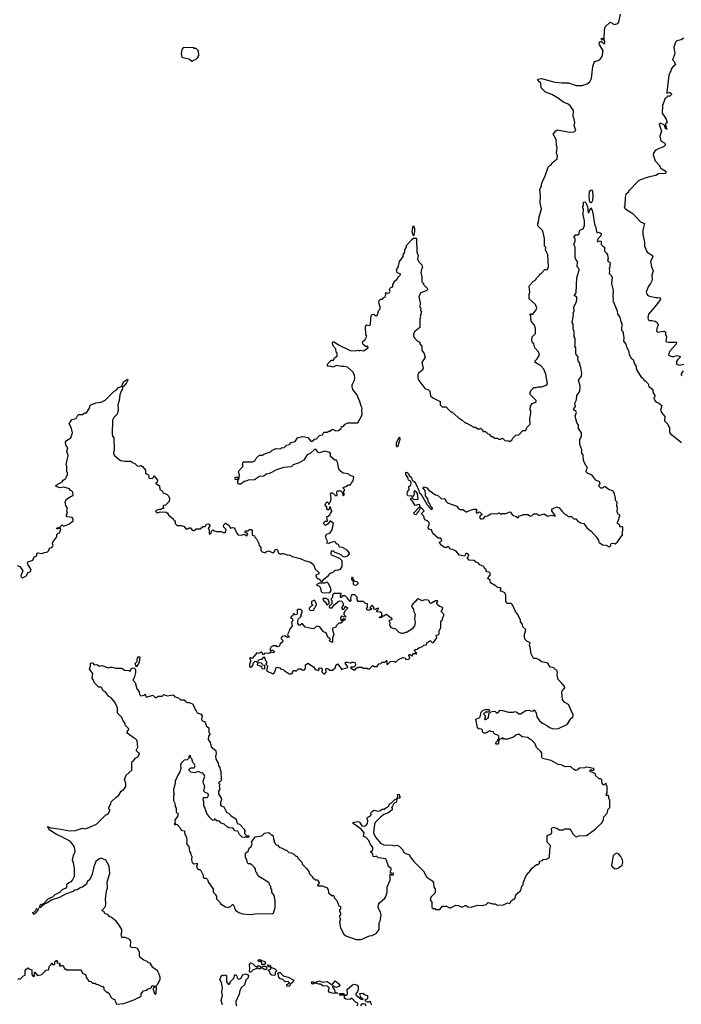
# Model space of a CAD drawing. Extents: x 2494106 to 2685573, y 758056 to 915185.
# Tile 389 of 507: x 2628185 to 2635995, y 859351 to 870968. Entities that reach past the tile are written whole.
import ezdxf

# ---------------------------------------------------------------- set-up
doc = ezdxf.new("R2010")
doc.units = 0

msp = doc.modelspace()

# ---------------------------------------------------------------- linework, layer by layer
at = {"layer": '0CON05XD'}
for points in [[(2631725, 865857), (2631705, 865867), (2631685, 865897), (2631665, 865897), (2631615, 865850), (2631580, 865835), (2631538, 865772), (2631485, 865740), (2631415, 865718), (2631388, 865692), (2631303, 865683), (2631215, 865659), (2631135, 865613), (2631094, 865606), (2631065, 865584), (2631015, 865577), (2630955, 865541), (2630883, 865537), (2630855, 865522), (2630835, 865520), (2630795, 865488), (2630775, 865488), (2630760, 865495), (2630760, 865540), (2630730, 865545), (2630728, 865565), (2630735, 865572), (2630752, 865572), (2630760, 865565), (2630760, 865540), (2630770, 865545), (2630780, 865595), (2630768, 865635), (2630775, 865650), (2630820, 865695), (2630820, 865745), (2630825, 865750), (2630935, 865752), (2630963, 865767), (2630981, 865799), (2631015, 865830), (2631055, 865830), (2631068, 865842), (2631145, 865870), (2631165, 865890), (2631195, 865900), (2631205, 865910), (2631263, 865907), (2631275, 865918), (2631305, 865922), (2631333, 865947), (2631368, 865955), (2631389, 865981), (2631435, 865993), (2631466, 866034), (2631525, 866050), (2631550, 866045), (2631585, 866040), (2631622, 865995), (2631635, 865992), (2631665, 866018), (2631690, 866025), (2631725, 866062), (2631758, 866072), (2631775, 866100), (2631815, 866100), (2631835, 866112), (2631847, 866113), (2631868, 866132), (2631885, 866132), (2631915, 866118), (2631947, 866123), (2631980, 866145), (2631985, 866170), (2632005, 866170), (2632025, 866198), (2632058, 866212), (2632175, 866212), (2632228, 866305), (2632223, 866365), (2632228, 866385), (2632215, 866410), (2632202, 866465), (2632163, 866545), (2632118, 866605), (2632108, 866638), (2632108, 866662), (2632136, 866714), (2632141, 866745), (2632139, 866769), (2632121, 866811), (2632055, 866870), (2632015, 866878), (2631985, 866876), (2631925, 866890), (2631885, 866868), (2631845, 866880), (2631825, 866878), (2631818, 866885), (2631818, 866905), (2631851, 866939), (2631865, 866950), (2631888, 866952), (2631901, 866979), (2631932, 866998), (2631932, 867032), (2631920, 867045), (2631917, 867085), (2631880, 867125), (2631876, 867164), (2631880, 867170), (2631895, 867169), (2631965, 867126), (2632085, 867067), (2632145, 867062), (2632175, 867070), (2632195, 867062), (2632205, 867068), (2632245, 867063), (2632300, 867095), (2632300, 867105), (2632285, 867120), (2632275, 867110), (2632238, 867138), (2632232, 867152), (2632237, 867173), (2632262, 867195), (2632282, 867235), (2632270, 867255), (2632268, 867345), (2632283, 867367), (2632315, 867362), (2632327, 867373), (2632328, 867445), (2632338, 867485), (2632363, 867493), (2632393, 867473), (2632405, 867480), (2632425, 867540), (2632442, 867558), (2632442, 867575), (2632423, 867627), (2632428, 867655), (2632445, 867670), (2632468, 867672), (2632485, 867690), (2632500, 867695), (2632503, 867717), (2632510, 867725), (2632502, 867735), (2632505, 867750), (2632535, 867740), (2632549, 867751), (2632558, 867765), (2632551, 867785), (2632558, 867802), (2632565, 867810), (2632590, 867815), (2632590, 867845), (2632610, 867875), (2632610, 867885), (2632638, 867902), (2632656, 867934), (2632678, 867955), (2632682, 867965), (2632678, 867968), (2632642, 867982), (2632633, 868017), (2632652, 868048), (2632670, 868115), (2632710, 868175), (2632710, 868195), (2632730, 868225), (2632730, 868255), (2632750, 868285), (2632750, 868305), (2632814, 868376), (2632835, 868390), (2632865, 868390), (2632870, 868385), (2632872, 868225), (2632888, 868185), (2632882, 868145), (2632895, 868110), (2632930, 868075), (2632940, 868045), (2632930, 868035), (2632920, 867985), (2632930, 867935), (2632932, 867875), (2632950, 867855), (2632950, 867845), (2632995, 867800), (2632998, 867785), (2632985, 867768), (2632920, 867745), (2632898, 867702), (2632912, 867625), (2632910, 867575), (2632920, 867565), (2632918, 867538), (2632928, 867525), (2632912, 867465), (2632918, 867455), (2632910, 867435), (2632910, 867335), (2632851, 867289), (2632833, 867263), (2632833, 867235), (2632848, 867205), (2632875, 867180), (2632910, 867165), (2632910, 867145), (2632930, 867115), (2632930, 867065), (2632956, 867036), (2632970, 866985), (2632932, 866925), (2632948, 866855), (2632938, 866835), (2632895, 866802), (2632885, 866780), (2632883, 866745), (2632890, 866725), (2632958, 866628), (2632975, 866613), (2633006, 866606), (2633028, 866585), (2633035, 866530), (2633060, 866505), (2633150, 866465), (2633150, 866425), (2633172, 866402), (2633225, 866400), (2633230, 866385), (2633275, 866340), (2633285, 866340), (2633360, 866275), (2633410, 866245), (2633445, 866210), (2633455, 866210), (2633545, 866160), (2633565, 866160), (2633593, 866143), (2633615, 866140), (2633625, 866150), (2633645, 866130), (2633655, 866110), (2633685, 866110), (2633712, 866082), (2633728, 866078), (2633752, 866052), (2633765, 866050), (2633795, 866030), (2633825, 866030), (2633835, 866020), (2633865, 866020), (2633872, 866028), (2633885, 866030), (2633912, 866002), (2633955, 866000), (2633965, 865990), (2633998, 866012), (2634002, 866028), (2634042, 866068), (2634075, 866070), (2634125, 866120), (2634155, 866120), (2634165, 866130), (2634170, 866155), (2634210, 866195), (2634208, 866265), (2634220, 866325), (2634220, 866355), (2634210, 866365), (2634213, 866407), (2634235, 866440), (2634267, 866453), (2634280, 866465), (2634280, 866475), (2634210, 866545), (2634212, 866575), (2634227, 866603), (2634255, 866628), (2634282, 866628), (2634305, 866638), (2634345, 866638), (2634405, 866658), (2634416, 866674), (2634397, 866785), (2634372, 866845), (2634336, 866886), (2634270, 866925), (2634270, 866945), (2634293, 866967), (2634320, 867015), (2634308, 867048), (2634267, 867095), (2634253, 867145), (2634236, 867166), (2634231, 867181), (2634235, 867225), (2634272, 867265), (2634272, 867325), (2634262, 867365), (2634222, 867412), (2634220, 867465), (2634213, 867475), (2634212, 867495), (2634215, 867500), (2634235, 867492), (2634245, 867498), (2634282, 867545), (2634288, 867565), (2634275, 867610), (2634200, 867675), (2634198, 867725), (2634208, 867755), (2634198, 867815), (2634202, 867832), (2634250, 867885), (2634265, 867890), (2634280, 867905), (2634280, 867915), (2634320, 867955), (2634325, 867970), (2634335, 867970), (2634385, 868020), (2634415, 868020), (2634426, 868055), (2634418, 868195), (2634392, 868255), (2634395, 868280), (2634378, 868298), (2634380, 868385), (2634366, 868456), (2634355, 868480), (2634300, 868535), (2634300, 868565), (2634310, 868575), (2634312, 868625), (2634343, 868737), (2634329, 868805), (2634334, 868894), (2634323, 868967), (2634343, 869005), (2634344, 869026), (2634355, 869060), (2634388, 869125), (2634425, 869230), (2634445, 869250), (2634455, 869250), (2634472, 869278), (2634530, 869325), (2634532, 869362), (2634520, 869395), (2634530, 869465), (2634522, 869485), (2634518, 869555), (2634484, 869616), (2634512, 869658), (2634535, 869668), (2634675, 869641), (2634730, 869645), (2634748, 869665), (2634730, 869715), (2634738, 869755), (2634732, 869795), (2634718, 869825), (2634722, 869895), (2634688, 869948), (2634660, 869970), (2634605, 869997), (2634535, 870047), (2634465, 870087), (2634390, 870115), (2634340, 870165), (2634335, 870220), (2634306, 870245), (2634300, 870265), (2634343, 870273), (2634502, 870232), (2634585, 870222), (2634665, 870223), (2634755, 870193), (2634823, 870193), (2634885, 870212), (2634915, 870237), (2634936, 870274), (2634952, 870418), (2634967, 870465), (2634975, 870477), (2635015, 870488), (2635037, 870503), (2635061, 870535), (2635072, 870602), (2635028, 870675), (2635027, 870693), (2635035, 870710), (2635052, 870712), (2635075, 870688), (2635088, 870685), (2635091, 870705), (2635085, 870730), (2635058, 870728), (2635048, 870745), (2635065, 870752), (2635075, 870740), (2635085, 870740), (2635090, 870845), (2635098, 870885), (2635155, 870940), (2635205, 870912), (2635245, 870922), (2635259, 870941), (2635278, 871035)], [(2636025, 870750), (2635995, 870732), (2635942, 870718), (2635927, 870705), (2635906, 870645), (2635918, 870565), (2635892, 870495), (2635912, 870475), (2635928, 870435), (2635895, 870411), (2635874, 870386), (2635871, 870365), (2635847, 870315), (2635823, 870115), (2635825, 870100), (2635851, 870109), (2635865, 870108), (2635878, 870095), (2635878, 870085), (2635855, 870062), (2635835, 870070), (2635826, 870054), (2635805, 870038), (2635772, 869955), (2635768, 869865), (2635818, 869795), (2635827, 869753), (2635810, 869745), (2635810, 869715), (2635818, 869705), (2635820, 869680), (2635828, 869672), (2635805, 869690), (2635800, 869715), (2635781, 869731), (2635745, 869748), (2635732, 869735), (2635762, 869655), (2635740, 869595), (2635748, 869555), (2635758, 869535), (2635800, 869510), (2635806, 869495), (2635797, 869475), (2635785, 869467), (2635724, 869446), (2635688, 869425), (2635668, 869395), (2635663, 869375), (2635688, 869305), (2635735, 869250), (2635752, 869215), (2635803, 869185), (2635818, 869165), (2635806, 869154), (2635725, 869148), (2635695, 869132), (2635605, 869112), (2635515, 869078), (2635495, 869070), (2635370, 868945), (2635370, 868935), (2635340, 868905), (2635332, 868875), (2635330, 868775), (2635322, 868765), (2635330, 868745), (2635350, 868725), (2635423, 868683), (2635512, 868582), (2635560, 868565), (2635542, 868485), (2635540, 868435), (2635562, 868342), (2635562, 868295), (2635590, 868225), (2635655, 868188), (2635660, 868175), (2635632, 868115), (2635643, 868053), (2635662, 868005), (2635648, 867955), (2635650, 867895), (2635632, 867855), (2635603, 867817), (2635582, 867755), (2635595, 867720), (2635620, 867705), (2635695, 867690), (2635715, 867692), (2635740, 867685), (2635748, 867675), (2635746, 867664), (2635703, 867605), (2635608, 867495), (2635598, 867455), (2635603, 867433), (2635615, 867420), (2635645, 867420), (2635685, 867410), (2635710, 867395), (2635710, 867385), (2635720, 867375), (2635720, 867355), (2635710, 867345), (2635702, 867295), (2635715, 867280), (2635785, 867292), (2635810, 867285), (2635808, 867255), (2635820, 867225), (2635812, 867175), (2635822, 867168), (2635845, 867163), (2635940, 867165), (2635935, 867140), (2635856, 867054), (2635842, 867015), (2635850, 867005), (2635884, 866994), (2635906, 866994), (2635945, 867006), (2635980, 866995), (2635980, 866985), (2635948, 866955), (2635938, 866935), (2635940, 866905), (2635975, 866894), (2636026, 866906)], [(2630225, 870480), (2630235, 870490), (2630265, 870500), (2630290, 870525), (2630290, 870535), (2630300, 870545), (2630295, 870600), (2630268, 870628), (2630245, 870630), (2630235, 870640), (2630112, 870638), (2630110, 870625), (2630100, 870615), (2630092, 870565), (2630100, 870525), (2630177, 870507), (2630195, 870500), (2630215, 870480), (2630225, 870480)], [(2634925, 868807), (2634916, 868816), (2634907, 868875), (2634912, 868938), (2634925, 868958), (2634935, 868962), (2634946, 868946), (2634951, 868895), (2634946, 868834), (2634935, 868810), (2634925, 868807)], [(2633778, 862568), (2633745, 862570), (2633735, 862580), (2633685, 862550), (2633665, 862550), (2633650, 862565), (2633650, 862585), (2633638, 862598), (2633605, 862600), (2633590, 862615), (2633570, 862715), (2633608, 862732), (2633620, 862745), (2633632, 862798), (2633655, 862820), (2633685, 862830), (2633725, 862830), (2633730, 862815), (2633715, 862800), (2633685, 862800), (2633678, 862792), (2633662, 862788), (2633662, 862772), (2633680, 862755), (2633680, 862735), (2633670, 862725), (2633675, 862710), (2633685, 862710), (2633718, 862732), (2633722, 862778), (2633742, 862798), (2633762, 862808), (2633795, 862810), (2633815, 862790), (2633828, 862792), (2633855, 862820), (2633885, 862818), (2633955, 862797), (2634015, 862798), (2634035, 862808), (2634055, 862800), (2634075, 862780), (2634095, 862780), (2634161, 862819), (2634195, 862822), (2634215, 862813), (2634245, 862810), (2634255, 862820), (2634265, 862820), (2634282, 862785), (2634290, 862745), (2634322, 862695), (2634355, 862668), (2634417, 862637), (2634438, 862618), (2634485, 862602), (2634546, 862604), (2634652, 862655), (2634692, 862725), (2634715, 862740), (2634718, 862765), (2634665, 862890), (2634621, 862911), (2634592, 862945), (2634583, 863035), (2634598, 863065), (2634618, 863085), (2634618, 863095), (2634595, 863130), (2634584, 863134), (2634580, 863145), (2634542, 863185), (2634528, 863235), (2634532, 863265), (2634528, 863285), (2634495, 863318), (2634475, 863327), (2634445, 863328), (2634418, 863375), (2634405, 863382), (2634345, 863392), (2634317, 863417), (2634285, 863432), (2634255, 863432), (2634245, 863440), (2634222, 863485), (2634212, 863565), (2634202, 863585), (2634210, 863615), (2634170, 863635), (2634150, 863655), (2634144, 863674), (2634142, 863715), (2634158, 863775), (2634123, 863805), (2634120, 863835), (2634098, 863865), (2634097, 863887), (2634060, 863955), (2634037, 863985), (2634002, 864065), (2633985, 864080), (2633945, 864080), (2633925, 864102), (2633923, 864173), (2633910, 864205), (2633882, 864222), (2633860, 864225), (2633860, 864245), (2633870, 864255), (2633860, 864265), (2633825, 864270), (2633810, 864285), (2633742, 864325), (2633737, 864357), (2633712, 864375), (2633713, 864387), (2633738, 864415), (2633738, 864438), (2633725, 864450), (2633700, 864455), (2633690, 864465), (2633690, 864485), (2633675, 864490), (2633670, 864505), (2633655, 864520), (2633617, 864537), (2633595, 864562), (2633568, 864568), (2633545, 864588), (2633491, 864591), (2633472, 864615), (2633488, 864655), (2633465, 864672), (2633451, 864669), (2633435, 864640), (2633375, 864650), (2633335, 864700), (2633325, 864700), (2633297, 864717), (2633270, 864720), (2633259, 864739), (2633245, 864750), (2633235, 864750), (2633225, 864740), (2633205, 864740), (2633190, 864745), (2633165, 864770), (2633155, 864770), (2633140, 864805), (2633158, 864812), (2633167, 864823), (2633160, 864845), (2633155, 864850), (2633125, 864850), (2633060, 864905), (2633048, 864948), (2633022, 864952), (2633008, 864975), (2633010, 864995), (2633020, 865005), (2633020, 865035), (2633000, 865055), (2632967, 865067), (2632963, 865077), (2632955, 865110), (2632932, 865135), (2632933, 865147), (2632958, 865175), (2632918, 865218), (2632910, 865220), (2632910, 865195), (2632900, 865185), (2632898, 865172), (2632873, 865147), (2632869, 865131), (2632855, 865128), (2632833, 865145), (2632902, 865218), (2632910, 865220), (2632910, 865245), (2632895, 865250), (2632855, 865236), (2632817, 865297), (2632802, 865305), (2632800, 865315), (2632815, 865330), (2632833, 865313), (2632875, 865307), (2632889, 865311), (2632879, 865379), (2632865, 865399), (2632845, 865410), (2632838, 865395), (2632842, 865365), (2632825, 865340), (2632815, 865348), (2632765, 865352), (2632758, 865365), (2632763, 865397), (2632782, 865425), (2632778, 865462), (2632803, 865477), (2632806, 865506), (2632798, 865525), (2632774, 865534), (2632765, 865567), (2632743, 865603), (2632743, 865627), (2632755, 865628), (2632774, 865615), (2632782, 865592), (2632810, 865565), (2632819, 865535), (2632840, 865520), (2632861, 865491), (2632898, 865415), (2632902, 865391), (2632919, 865375), (2632995, 865246), (2633035, 865200), (2633055, 865190), (2633057, 865205), (2633040, 865220), (2633028, 865258), (2633010, 865275), (2633003, 865315), (2632975, 865352), (2632974, 865365), (2632970, 865415), (2632943, 865445), (2632956, 865456), (2632990, 865445), (2633016, 865416), (2633095, 865363), (2633118, 865358), (2633165, 865317), (2633205, 865318), (2633218, 865285), (2633235, 865268), (2633347, 865227), (2633360, 865205), (2633385, 865190), (2633415, 865188), (2633455, 865160), (2633465, 865160), (2633493, 865177), (2633545, 865193), (2633572, 865192), (2633580, 865185), (2633572, 865165), (2633575, 865152), (2633595, 865150), (2633605, 865160), (2633615, 865158), (2633640, 865135), (2633640, 865125), (2633620, 865115), (2633614, 865096), (2633625, 865078), (2633645, 865078), (2633660, 865085), (2633685, 865110), (2633707, 865113), (2633745, 865140), (2633795, 865143), (2633815, 865138), (2633845, 865150), (2633865, 865130), (2633878, 865142), (2633927, 865143), (2633965, 865163), (2633978, 865158), (2634002, 865122), (2634045, 865108), (2634065, 865092), (2634084, 865116), (2634117, 865123), (2634128, 865132), (2634185, 865130), (2634215, 865109), (2634235, 865117), (2634255, 865138), (2634275, 865140), (2634295, 865140), (2634315, 865120), (2634375, 865140), (2634415, 865112), (2634465, 865123), (2634505, 865110), (2634507, 865117), (2634468, 865175), (2634468, 865185), (2634475, 865198), (2634525, 865220), (2634555, 865208), (2634591, 865161), (2634625, 865130), (2634640, 865125), (2634658, 865108), (2634697, 865107), (2634725, 865080), (2634748, 865078), (2634770, 865055), (2634804, 865034), (2634843, 865023), (2634878, 864975), (2634932, 864932), (2634995, 864862), (2635017, 864827), (2635020, 864805), (2635065, 864772), (2635107, 864767), (2635145, 864748), (2635158, 864755), (2635165, 864788), (2635185, 864792), (2635215, 864783), (2635243, 864807), (2635301, 864889), (2635305, 864980), (2635295, 864988), (2635275, 864980), (2635267, 865007), (2635242, 865025), (2635240, 865035), (2635240, 865045), (2635257, 865073), (2635260, 865095), (2635270, 865105), (2635270, 865125), (2635252, 865132), (2635238, 865158), (2635240, 865215), (2635232, 865225), (2635238, 865275), (2635220, 865295), (2635220, 865325), (2635207, 865375), (2635185, 865408), (2635142, 865422), (2635095, 865458), (2635080, 865455), (2635065, 865440), (2635045, 865440), (2635030, 865455), (2635022, 865475), (2635038, 865492), (2635028, 865515), (2634987, 865537), (2634938, 865598), (2634892, 865615), (2634871, 865635), (2634871, 865649), (2634883, 865675), (2634882, 865692), (2634870, 865705), (2634842, 865765), (2634836, 865836), (2634822, 865855), (2634822, 865895), (2634798, 865955), (2634798, 866015), (2634818, 866045), (2634817, 866095), (2634783, 866145), (2634780, 866185), (2634760, 866215), (2634748, 866258), (2634740, 866295), (2634757, 866335), (2634750, 866350), (2634730, 866360), (2634724, 866375), (2634746, 866405), (2634738, 866445), (2634758, 866485), (2634760, 866535), (2634796, 866585), (2634800, 866645), (2634782, 866715), (2634816, 866764), (2634822, 866795), (2634810, 866865), (2634798, 866895), (2634798, 866915), (2634783, 866935), (2634774, 866964), (2634776, 866986), (2634748, 867025), (2634750, 867095), (2634738, 867115), (2634742, 867145), (2634740, 867205), (2634732, 867225), (2634729, 867289), (2634718, 867318), (2634718, 867375), (2634708, 867395), (2634722, 867485), (2634720, 867505), (2634732, 867535), (2634728, 867575), (2634756, 867644), (2634760, 867675), (2634760, 867695), (2634730, 867715), (2634752, 867745), (2634763, 867923), (2634788, 868015), (2634784, 868034), (2634764, 868054), (2634768, 868115), (2634747, 868145), (2634741, 868165), (2634743, 868283), (2634727, 868315), (2634740, 868355), (2634740, 868385), (2634730, 868395), (2634730, 868405), (2634745, 868430), (2634775, 868430), (2634788, 868442), (2634792, 868478), (2634805, 868490), (2634838, 868502), (2634852, 868542), (2634852, 868595), (2634838, 868665), (2634840, 868735), (2634833, 868743), (2634832, 868765), (2634840, 868775), (2634840, 868815), (2634855, 868820), (2634870, 868805), (2634870, 868795), (2634887, 868767), (2634895, 868690), (2634905, 868692), (2634925, 868750), (2634940, 868730), (2634951, 868691), (2634971, 868555), (2634987, 868517), (2634988, 868485), (2635002, 868452), (2635025, 868460), (2635048, 868445), (2635045, 868420), (2635012, 868388), (2635000, 868365), (2635005, 868350), (2635015, 868350), (2635025, 868360), (2635050, 868355), (2635050, 868315), (2635072, 868292), (2635090, 868285), (2635088, 868238), (2635112, 868215), (2635122, 868195), (2635130, 868145), (2635122, 868135), (2635130, 868115), (2635145, 868110), (2635158, 868095), (2635150, 868085), (2635150, 868045), (2635142, 868035), (2635148, 868005), (2635142, 867975), (2635172, 867945), (2635178, 867925), (2635172, 867855), (2635192, 867775), (2635188, 867705), (2635192, 867665), (2635188, 867655), (2635238, 867535), (2635242, 867495), (2635268, 867458), (2635280, 867405), (2635293, 867385), (2635290, 867305), (2635310, 867285), (2635308, 867265), (2635318, 867215), (2635312, 867175), (2635342, 867142), (2635348, 867108), (2635372, 867065), (2635378, 867018), (2635404, 866974), (2635425, 866960), (2635438, 866915), (2635462, 866875), (2635461, 866859)], [(2632835, 868420), (2632819, 868465), (2632824, 868515), (2632835, 868540), (2632847, 868505), (2632847, 868465), (2632835, 868420)], [(2635461, 866859), (2635468, 866835), (2635522, 866752), (2635539, 866739), (2635555, 866710), (2635565, 866710), (2635589, 866689), (2635602, 866672), (2635611, 866641), (2635657, 866605), (2635658, 866575), (2635682, 866535), (2635682, 866518), (2635672, 866505), (2635682, 866475), (2635700, 866455), (2635725, 866448), (2635766, 866416), (2635751, 866361), (2635760, 866335), (2635800, 866285), (2635798, 866235), (2635836, 866196), (2635843, 866173), (2635857, 866157), (2635856, 866105), (2635864, 866085), (2635999, 865979)], [(2636018, 866825), (2635995, 866790), (2635995, 866780), (2636005, 866772)], [(2628155, 864530), (2628186, 864516), (2628220, 864465), (2628198, 864405), (2628201, 864391), (2628218, 864382), (2628258, 864402), (2628270, 864415), (2628280, 864445), (2628307, 864455), (2628320, 864475), (2628313, 864495), (2628283, 864535), (2628277, 864555), (2628280, 864570), (2628339, 864591), (2628355, 864630), (2628388, 864642), (2628388, 864672), (2628395, 864680), (2628455, 864670), (2628463, 864677), (2628515, 864690), (2628530, 864705), (2628537, 864733), (2628565, 864742), (2628578, 864755), (2628580, 864765), (2628572, 864785), (2628576, 864804), (2628622, 864865), (2628622, 864895), (2628634, 864906), (2628656, 864914), (2628672, 864955), (2628665, 864970), (2628625, 864958), (2628620, 864965), (2628625, 864972), (2628658, 864982), (2628685, 865010), (2628698, 864998), (2628715, 864998), (2628765, 865018), (2628818, 865055), (2628818, 865075), (2628804, 865094), (2628745, 865102), (2628738, 865108), (2628738, 865125), (2628748, 865145), (2628742, 865175), (2628748, 865205), (2628728, 865235), (2628720, 865275), (2628735, 865307), (2628785, 865343), (2628816, 865354), (2628812, 865392), (2628795, 865410), (2628784, 865414), (2628772, 865432), (2628705, 865453), (2628654, 865444), (2628612, 865465), (2628615, 865478), (2628688, 865515), (2628700, 865535), (2628735, 865560), (2628738, 865582), (2628748, 865595), (2628748, 865625), (2628742, 865635), (2628742, 865702), (2628732, 865715), (2628758, 865825), (2628740, 865875), (2628752, 865915), (2628728, 865948), (2628726, 865985), (2628738, 866002), (2628790, 866035), (2628808, 866095), (2628797, 866147), (2628770, 866205), (2628780, 866215), (2628780, 866225), (2628805, 866250), (2628850, 866265), (2628875, 866310), (2628925, 866310), (2628955, 866328), (2628975, 866330), (2629007, 866383), (2629015, 866420), (2629084, 866446), (2629146, 866454), (2629195, 866478), (2629302, 866585), (2629323, 866597), (2629350, 866630), (2629388, 866642), (2629412, 866695), (2629458, 866728), (2629461, 866715), (2629446, 866684), (2629416, 866644), (2629398, 866632), (2629393, 866597), (2629382, 866585), (2629368, 866542), (2629360, 866475), (2629342, 866425), (2629347, 866365), (2629337, 866315), (2629297, 866273), (2629280, 866245), (2629278, 866075), (2629280, 866055), (2629298, 866035), (2629300, 865885), (2629292, 865865), (2629294, 865845), (2629305, 865827), (2629358, 865778), (2629378, 865768), (2629425, 865758), (2629495, 865760), (2629515, 865742), (2629545, 865732), (2629573, 865703), (2629595, 865700), (2629615, 865708), (2629635, 865698), (2629668, 865655), (2629670, 865615), (2629695, 865608), (2629707, 865597), (2629708, 865565), (2629715, 865558), (2629750, 865555), (2629770, 865575), (2629770, 865585), (2629778, 865588), (2629780, 865575), (2629812, 865535), (2629807, 865513), (2629790, 865505), (2629790, 865495), (2629835, 865470), (2629840, 865425), (2629868, 865408), (2629880, 865385), (2629926, 865366), (2629941, 865351), (2629952, 865325), (2629950, 865285), (2629905, 865240), (2629880, 865235), (2629880, 865215), (2629888, 865202), (2629865, 865200), (2629855, 865190), (2629835, 865190), (2629793, 865177), (2629790, 865165), (2629800, 865155), (2629815, 865152), (2629845, 865162), (2629915, 865158), (2629930, 865145), (2629940, 865125), (2630000, 865075), (2630005, 865060), (2630020, 865055), (2630020, 865025), (2630045, 865002), (2630092, 865002), (2630125, 864990), (2630145, 864960), (2630165, 864960), (2630185, 864972), (2630202, 864972), (2630220, 864945), (2630235, 864940), (2630245, 864940), (2630268, 864962), (2630317, 864963), (2630345, 864990), (2630375, 864990), (2630390, 865015), (2630415, 865020), (2630432, 865005), (2630410, 864965), (2630420, 864955), (2630420, 864905), (2630425, 864900), (2630440, 864905), (2630452, 864938), (2630465, 864950), (2630475, 864940), (2630505, 864930), (2630565, 864930), (2630585, 864920), (2630615, 864920), (2630622, 864952), (2630590, 864985), (2630595, 865010), (2630615, 865028), (2630652, 865005), (2630675, 864970), (2630695, 864978), (2630715, 864972), (2630730, 864955), (2630743, 864913), (2630765, 864892), (2630805, 864888), (2630835, 864898), (2630865, 864880), (2630878, 864908), (2630845, 864920), (2630845, 864930), (2630853, 864937), (2630882, 864938), (2630898, 864952), (2630920, 864955), (2630930, 864945), (2630930, 864885), (2630955, 864880), (2630962, 864862), (2630980, 864845), (2631007, 864787), (2631010, 864765), (2631032, 864742), (2631030, 864705), (2631048, 864688), (2631085, 864680), (2631092, 864688), (2631125, 864700), (2631164, 864684), (2631185, 864682), (2631204, 864716), (2631215, 864720), (2631228, 864715), (2631240, 864675), (2631265, 864662), (2631278, 864672), (2631295, 864672), (2631344, 864654), (2631375, 864650), (2631403, 864633), (2631495, 864612), (2631545, 864588), (2631617, 864567), (2631655, 864540), (2631674, 864484), (2631718, 864445), (2631718, 864432), (2631680, 864415), (2631680, 864405), (2631695, 864380), (2631705, 864370), (2631725, 864370), (2631732, 864352), (2631745, 864340), (2631758, 864342), (2631774, 864366), (2631825, 864408), (2631855, 864440), (2631885, 864450), (2631905, 864470), (2631925, 864478), (2631935, 864472), (2631970, 864485), (2631990, 864515), (2631990, 864585), (2631965, 864610), (2631865, 864652), (2631860, 864665), (2631865, 864700), (2631885, 864700), (2631898, 864688), (2631955, 864668), (2631975, 864658), (2631995, 864638), (2632015, 864630), (2632058, 864642), (2632078, 864665), (2632080, 864675), (2632049, 864709), (2631995, 864740), (2631960, 864745), (2631948, 864778), (2631932, 864782), (2631905, 864810), (2631858, 864802), (2631835, 864790), (2631812, 864792), (2631820, 864815), (2631800, 864855), (2631800, 864885), (2631815, 864902), (2631845, 864910), (2631875, 864950), (2631890, 865025), (2631855, 865050), (2631845, 865050), (2631828, 865022), (2631795, 865002), (2631781, 865011), (2631772, 865025), (2631785, 865050), (2631815, 865050), (2631820, 865055), (2631810, 865105), (2631825, 865110), (2631848, 865132), (2631852, 865148), (2631870, 865165), (2631870, 865175), (2631860, 865185), (2631855, 865220), (2631842, 865218), (2631840, 865195), (2631825, 865180), (2631812, 865192), (2631810, 865215), (2631790, 865245), (2631798, 865265), (2631815, 865278), (2631828, 865268), (2631832, 865252), (2631838, 865252), (2631840, 865265), (2631852, 865278), (2631862, 865315), (2631852, 865378), (2631863, 865387), (2631877, 865387), (2631915, 865352), (2631927, 865353), (2631932, 865365), (2631928, 865385), (2631932, 865408), (2631975, 865410), (2631990, 865395), (2632005, 865350), (2632020, 865365), (2632010, 865375), (2632010, 865405), (2632020, 865415), (2632020, 865425), (2632002, 865442), (2632002, 865448), (2632035, 865460), (2632065, 865482), (2632088, 865482), (2632100, 865505), (2632122, 865528), (2632130, 865575), (2632080, 865595), (2632062, 865612), (2632005, 865618), (2631960, 865650), (2631951, 865671), (2631938, 865748), (2631925, 865770), (2631903, 865773), (2631854, 865814), (2631852, 865852), (2631845, 865860), (2631785, 865878), (2631725, 865857)], [(2632645, 865926), (2632635, 865928), (2632633, 865933), (2632634, 865975), (2632665, 866043), (2632674, 866034), (2632674, 866015), (2632645, 865926)], [(2631835, 864208), (2631845, 864212), (2631862, 864235), (2631859, 864259), (2631832, 864315), (2631815, 864332), (2631785, 864322), (2631725, 864320), (2631692, 864305), (2631690, 864295), (2631715, 864290), (2631730, 864275), (2631743, 864223), (2631755, 864210), (2631835, 864208)], [(2632138, 864298), (2632165, 864300), (2632180, 864315), (2632180, 864325), (2632167, 864337), (2632145, 864340), (2632122, 864362), (2632120, 864385), (2632105, 864390), (2632100, 864365), (2632120, 864345), (2632123, 864313), (2632138, 864298)], [(2631365, 863250), (2631385, 863252), (2631406, 863264), (2631415, 863290), (2631435, 863290), (2631447, 863283), (2631475, 863310), (2631505, 863310), (2631518, 863298), (2631545, 863298), (2631558, 863315), (2631560, 863355), (2631585, 863378), (2631653, 863333), (2631673, 863303), (2631715, 863290), (2631720, 863305), (2631712, 863318), (2631745, 863320), (2631760, 863305), (2631750, 863295), (2631752, 863275), (2631775, 863252), (2631785, 863252), (2631808, 863275), (2631800, 863295), (2631802, 863318), (2631825, 863310), (2631845, 863292), (2631876, 863294), (2631908, 863322), (2631920, 863355), (2631935, 863368), (2631980, 863315), (2631985, 863300), (2631995, 863310), (2632035, 863318), (2632053, 863327), (2632058, 863335), (2632028, 863375), (2632035, 863388), (2632055, 863390), (2632085, 863380), (2632095, 863380), (2632105, 863390), (2632125, 863390), (2632145, 863380), (2632148, 863355), (2632136, 863334), (2632125, 863328), (2632095, 863330), (2632090, 863325), (2632125, 863298), (2632145, 863298), (2632161, 863319), (2632175, 863328), (2632225, 863330), (2632238, 863318), (2632285, 863318), (2632295, 863310), (2632315, 863310), (2632353, 863347), (2632375, 863338), (2632405, 863338), (2632425, 863368), (2632447, 863373), (2632465, 863390), (2632495, 863390), (2632515, 863408), (2632520, 863405), (2632520, 863365), (2632525, 863360), (2632563, 863397), (2632605, 863400), (2632612, 863392), (2632625, 863390), (2632655, 863420), (2632708, 863442), (2632735, 863440), (2632745, 863420), (2632777, 863423), (2632790, 863435), (2632780, 863465), (2632785, 863480), (2632795, 863480), (2632815, 863460), (2632835, 863490), (2632855, 863490), (2632868, 863482), (2632868, 863498), (2632842, 863528), (2632855, 863538), (2632875, 863540), (2632895, 863558), (2632938, 863572), (2632955, 863588), (2632988, 863592), (2632990, 863615), (2633025, 863640), (2633035, 863640), (2633055, 863620), (2633068, 863622), (2633110, 863675), (2633100, 863705), (2633125, 863710), (2633137, 863723), (2633138, 863755), (2633157, 863797), (2633158, 863872), (2633172, 863885), (2633182, 863928), (2633190, 863935), (2633190, 863955), (2633160, 863985), (2633177, 864013), (2633180, 864035), (2633143, 864043), (2633118, 864065), (2633110, 864085), (2633110, 864095), (2633120, 864105), (2633115, 864110), (2633095, 864110), (2633047, 864083), (2633035, 864080), (2633025, 864090), (2633019, 864109), (2633005, 864120), (2632965, 864123), (2632935, 864110), (2632890, 864135), (2632875, 864132), (2632858, 864102), (2632834, 864086), (2632816, 864064), (2632810, 864045), (2632831, 864021), (2632839, 863985), (2632854, 863955), (2632847, 863905), (2632854, 863855), (2632844, 863815), (2632818, 863782), (2632755, 863740), (2632735, 863740), (2632712, 863728), (2632695, 863728), (2632665, 863738), (2632625, 863778), (2632594, 863784), (2632572, 863795), (2632553, 863825), (2632560, 863855), (2632550, 863865), (2632550, 863885), (2632578, 863892), (2632580, 863905), (2632575, 863910), (2632562, 863912), (2632515, 863950), (2632502, 863948), (2632485, 863930), (2632460, 863930), (2632460, 863915), (2632435, 863910), (2632430, 863915), (2632440, 863925), (2632460, 863930), (2632460, 863965), (2632445, 863978), (2632402, 863982), (2632402, 863998), (2632420, 864015), (2632417, 864027), (2632392, 864018), (2632385, 864010), (2632362, 864012), (2632370, 864025), (2632345, 864060), (2632320, 864035), (2632338, 864018), (2632338, 864012), (2632315, 864000), (2632285, 864000), (2632280, 864025), (2632292, 864038), (2632290, 864075), (2632265, 864080), (2632242, 864102), (2632180, 864105), (2632168, 864125), (2632168, 864155), (2632142, 864182), (2632108, 864182), (2632097, 864173), (2632088, 864145), (2632092, 864115), (2632085, 864102), (2632049, 864149), (2632025, 864170), (2631995, 864170), (2631978, 864152), (2631972, 864152), (2631970, 864175), (2631980, 864185), (2631980, 864200), (2631893, 864197), (2631878, 864182), (2631877, 864153), (2631860, 864135), (2631860, 864125), (2631870, 864115), (2631870, 864075), (2631855, 864060), (2631842, 864058), (2631840, 864035), (2631845, 864030), (2631875, 864030), (2631897, 864063), (2631940, 864100), (2631965, 864110), (2631987, 864107), (2632002, 864075), (2632002, 864058), (2631982, 864035), (2631990, 864015), (2632010, 864015), (2632032, 864048), (2632060, 864025), (2632027, 863993), (2632012, 863965), (2632012, 863952), (2632038, 863922), (2632005, 863920), (2631998, 863928), (2631985, 863930), (2631972, 863915), (2631975, 863880), (2631988, 863882), (2632005, 863900), (2632025, 863900), (2632028, 863892), (2632015, 863880), (2632002, 863878), (2631975, 863850), (2631952, 863848), (2631920, 863815), (2631915, 863800), (2631873, 863787), (2631892, 863715), (2631878, 863675), (2631878, 863622), (2631844, 863634), (2631840, 863645), (2631850, 863655), (2631850, 863665), (2631822, 863685), (2631803, 863733), (2631772, 863745), (2631726, 863806), (2631688, 863812), (2631660, 863785), (2631645, 863782), (2631555, 863800), (2631525, 863840), (2631515, 863840), (2631497, 863823), (2631480, 863825), (2631468, 863845), (2631468, 863882), (2631475, 863900), (2631510, 863935), (2631502, 863945), (2631520, 863975), (2631520, 863995), (2631495, 864010), (2631465, 864010), (2631460, 864005), (2631462, 863965), (2631455, 863950), (2631438, 863948), (2631425, 863960), (2631415, 863960), (2631410, 863935), (2631395, 863930), (2631380, 863915), (2631405, 863900), (2631410, 863885), (2631392, 863855), (2631402, 863815), (2631370, 863775), (2631367, 863753), (2631348, 863715), (2631352, 863702), (2631370, 863685), (2631345, 863680), (2631315, 863700), (2631285, 863690), (2631270, 863675), (2631270, 863665), (2631282, 863655), (2631292, 863635), (2631286, 863624), (2631260, 863605), (2631246, 863574), (2631225, 863570), (2631215, 863580), (2631175, 863580), (2631168, 863572), (2631155, 863570), (2631140, 863545), (2631140, 863525), (2631155, 863520), (2631162, 863528), (2631175, 863530), (2631190, 863515), (2631187, 863503), (2631155, 863500), (2631145, 863510), (2631125, 863490), (2631080, 863495), (2631065, 863480), (2631055, 863480), (2631050, 863495), (2631035, 863508), (2631005, 863490), (2630983, 863497), (2630928, 863432), (2630915, 863440), (2630902, 863438), (2630900, 863425), (2630910, 863415), (2630910, 863395), (2630898, 863365), (2630898, 863338), (2630905, 863330), (2630915, 863330), (2630929, 863341), (2630940, 863355), (2630942, 863378), (2630962, 863398), (2630975, 863400), (2630982, 863392), (2630995, 863390), (2631000, 863405), (2631015, 863420), (2631048, 863422), (2631065, 863450), (2631077, 863437), (2631083, 863413), (2631100, 863395), (2631100, 863375), (2631090, 863365), (2631110, 863345), (2631100, 863285), (2631175, 863250), (2631192, 863268), (2631215, 863330), (2631255, 863322), (2631265, 863310), (2631295, 863300), (2631305, 863288), (2631365, 863250)], [(2631618, 863998), (2631655, 864000), (2631688, 864065), (2631687, 864077), (2631665, 864118), (2631630, 864105), (2631630, 864075), (2631640, 864065), (2631640, 864055), (2631625, 864050), (2631600, 864025), (2631602, 864012), (2631618, 863998)], [(2631815, 864060), (2631840, 864085), (2631840, 864105), (2631830, 864115), (2631828, 864128), (2631815, 864130), (2631805, 864140), (2631762, 864138), (2631770, 864115), (2631789, 864099), (2631815, 864060)], [(2628162, 859652), (2628195, 859652), (2628231, 859689), (2628250, 859695), (2628248, 859752), (2628265, 859770), (2628275, 859770), (2628285, 859780), (2628292, 859772), (2628328, 859758), (2628330, 859705), (2628345, 859680), (2628360, 859685), (2628360, 859725), (2628365, 859730), (2628395, 859690), (2628445, 859702), (2628490, 859745), (2628490, 859755), (2628525, 859760), (2628538, 859802), (2628558, 859822), (2628562, 859838), (2628568, 859838), (2628572, 859822), (2628595, 859820), (2628600, 859825), (2628600, 859855), (2628615, 859870), (2628625, 859870), (2628630, 859855), (2628622, 859842), (2628658, 859838), (2628660, 859825), (2628652, 859812), (2628665, 859800), (2628675, 859810), (2628698, 859808), (2628712, 859772), (2628725, 859770), (2628735, 859760), (2628905, 859758), (2628930, 859715), (2628960, 859705), (2628973, 859663), (2629000, 859625), (2629025, 859620), (2629045, 859600), (2629075, 859600), (2629085, 859590), (2629107, 859587), (2629155, 859560), (2629165, 859560), (2629180, 859545), (2629180, 859525), (2629205, 859500), (2629215, 859500), (2629240, 859480), (2629260, 859435), (2629275, 859420), (2629308, 859408), (2629310, 859385), (2629320, 859375), (2629322, 859362), (2629333, 859353), (2629415, 859362), (2629545, 859410), (2629570, 859425), (2629600, 859435), (2629618, 859452), (2629620, 859475), (2629645, 859510), (2629685, 859520), (2629695, 859530), (2629725, 859540), (2629740, 859555), (2629745, 859570), (2629778, 859568), (2629780, 859555), (2629762, 859538), (2629760, 859525), (2629775, 859480), (2629785, 859473), (2629795, 859480), (2629800, 859555), (2629790, 859565), (2629815, 859590), (2629842, 859648), (2629842, 859672), (2629828, 859715), (2629812, 859745), (2629758, 859785), (2629726, 859836), (2629703, 859843), (2629690, 859855), (2629652, 859872), (2629608, 859905), (2629598, 859925), (2629598, 859965), (2629575, 860008), (2629556, 860016), (2629505, 860022), (2629494, 860034), (2629497, 860095), (2629485, 860118), (2629435, 860138), (2629395, 860140), (2629390, 860145), (2629382, 860185), (2629390, 860195), (2629390, 860235), (2629368, 860275), (2629323, 860333), (2629265, 860380), (2629250, 860385), (2629225, 860410), (2629195, 860420), (2629180, 860445), (2629160, 860455), (2629162, 860468), (2629198, 860505), (2629202, 860535), (2629198, 860595), (2629210, 860685), (2629223, 860725), (2629216, 860796), (2629249, 860895), (2629240, 860980), (2629201, 861051), (2629147, 861077), (2629120, 861065), (2629082, 861035), (2629060, 860975), (2629039, 860885), (2629012, 860825), (2628983, 860795), (2628975, 860770), (2628928, 860732), (2628905, 860730), (2628865, 860702), (2628835, 860698), (2628815, 860682), (2628725, 860652), (2628655, 860612), (2628555, 860580), (2628515, 860550), (2628482, 860538), (2628465, 860520), (2628452, 860518), (2628425, 860490), (2628420, 860495), (2628425, 860520), (2628435, 860530), (2628468, 860542), (2628525, 860600), (2628575, 860620), (2628603, 860647), (2628660, 860675), (2628695, 860710), (2628725, 860720), (2628740, 860735), (2628742, 860768), (2628765, 860790), (2628795, 860800), (2628810, 860815), (2628830, 860865), (2628832, 860955), (2628822, 861022), (2628810, 861055), (2628821, 861109), (2628838, 861155), (2628832, 861205), (2628822, 861225), (2628784, 861274), (2628675, 861333), (2628620, 861355), (2628540, 861405), (2628512, 861448), (2628555, 861432), (2628645, 861423), (2628775, 861400), (2628845, 861403), (2628925, 861428), (2628955, 861422), (2629003, 861437), (2629090, 861475), (2629202, 861588), (2629215, 861590), (2629235, 861608), (2629248, 861635), (2629248, 861645), (2629238, 861655), (2629238, 861675), (2629262, 861715), (2629265, 861740), (2629324, 861796), (2629355, 861818), (2629382, 861865), (2629413, 861887), (2629437, 861923), (2629438, 861958), (2629423, 862005), (2629428, 862025), (2629442, 862055), (2629508, 862115), (2629508, 862195), (2629513, 862217), (2629525, 862220), (2629550, 862255), (2629578, 862272), (2629600, 862305), (2629600, 862315), (2629582, 862322), (2629560, 862345), (2629578, 862385), (2629570, 862465), (2629550, 862485), (2629535, 862490), (2629455, 862550), (2629453, 862567), (2629472, 862595), (2629470, 862605), (2629430, 862645), (2629430, 862665), (2629406, 862696), (2629392, 862735), (2629340, 862785), (2629339, 862849), (2629306, 862916), (2629266, 862966), (2629238, 862985), (2629200, 863030), (2629168, 863055), (2629156, 863086), (2629145, 863093), (2629120, 863095), (2629065, 863150), (2629057, 863177), (2629042, 863195), (2629050, 863255), (2629010, 863305), (2629013, 863317), (2629022, 863345), (2629022, 863375), (2629035, 863382), (2629045, 863380), (2629065, 863358), (2629095, 863360), (2629125, 863342), (2629155, 863348), (2629235, 863320), (2629255, 863330), (2629275, 863331), (2629315, 863318), (2629389, 863319), (2629423, 863293), (2629475, 863290), (2629485, 863280), (2629505, 863312), (2629525, 863320), (2629537, 863317), (2629552, 863302), (2629553, 863267), (2629536, 863204), (2629520, 863175), (2629548, 863148), (2629568, 863075), (2629597, 863037), (2629600, 863005), (2629615, 862990), (2629655, 863000), (2629665, 863010), (2629675, 862980), (2629695, 862980), (2629755, 862998), (2629785, 862970), (2629795, 862970), (2629818, 862988), (2629865, 862988), (2629885, 863008), (2629925, 862990), (2629995, 863003), (2630006, 862996), (2630015, 862980), (2630058, 862968), (2630085, 862942), (2630125, 862942), (2630144, 862924), (2630165, 862912), (2630185, 862912), (2630225, 862898), (2630248, 862855), (2630252, 862832), (2630270, 862815), (2630281, 862791), (2630328, 862775), (2630337, 862755), (2630332, 862715), (2630340, 862695), (2630365, 862688), (2630375, 862678), (2630390, 862635), (2630418, 862615), (2630418, 862558), (2630430, 862545), (2630430, 862535), (2630413, 862517), (2630410, 862475), (2630432, 862442), (2630445, 862390), (2630500, 862345), (2630505, 862300), (2630498, 862285), (2630500, 862245), (2630527, 862195), (2630532, 862165), (2630548, 862145), (2630550, 862115), (2630560, 862105), (2630562, 861995), (2630555, 861980), (2630543, 861977), (2630532, 861965), (2630550, 861945), (2630540, 861935), (2630548, 861885), (2630532, 861865), (2630533, 861835), (2630562, 861785), (2630567, 861765), (2630554, 861736), (2630554, 861704), (2630565, 861692), (2630595, 861682), (2630627, 861617), (2630654, 861604), (2630678, 861578), (2630742, 861535), (2630752, 861485), (2630780, 861475), (2630840, 861415), (2630840, 861405), (2630850, 861395), (2630840, 861385), (2630840, 861365), (2630862, 861342), (2630888, 861338), (2630888, 861322), (2630875, 861320), (2630865, 861330), (2630835, 861318), (2630810, 861325), (2630780, 861355), (2630760, 861395), (2630725, 861400), (2630705, 861428), (2630653, 861433), (2630634, 861444), (2630598, 861478), (2630565, 861490), (2630545, 861512), (2630535, 861518), (2630515, 861512), (2630485, 861540), (2630480, 861525), (2630465, 861520), (2630428, 861555), (2630394, 861604), (2630372, 861675), (2630360, 861695), (2630358, 861745), (2630350, 861765), (2630355, 861790), (2630398, 861792), (2630410, 861805), (2630412, 861825), (2630405, 861838), (2630375, 861850), (2630360, 861865), (2630370, 861925), (2630353, 861953), (2630352, 861985), (2630370, 862045), (2630368, 862055), (2630345, 862080), (2630325, 862082), (2630295, 862098), (2630246, 862084), (2630205, 862090), (2630182, 862115), (2630195, 862130)], [(2629565, 863330), (2629548, 863372), (2629572, 863398), (2629575, 863440), (2629585, 863450), (2629605, 863450), (2629597, 863385), (2629565, 863330)], [(2631075, 863310), (2631080, 863315), (2631078, 863348), (2631052, 863352), (2631048, 863368), (2631035, 863380), (2630992, 863378), (2630990, 863355), (2631038, 863338), (2631042, 863312), (2631075, 863310)], [(2630195, 862130), (2630205, 862140), (2630245, 862142), (2630256, 862165), (2630245, 862190), (2630230, 862205), (2630217, 862247), (2630200, 862265), (2630200, 862285), (2630192, 862288), (2630180, 862275), (2630180, 862255), (2630160, 862235), (2630125, 862230), (2630092, 862195), (2630082, 862175), (2630088, 862135), (2630077, 862093), (2630050, 862055), (2630022, 861985), (2630022, 861955), (2630002, 861885), (2630002, 861855), (2630010, 861835), (2630002, 861815), (2630002, 861755), (2630018, 861725), (2630020, 861685), (2630030, 861665), (2630030, 861615), (2630050, 861605), (2630050, 861575), (2630018, 861525), (2630020, 861485), (2630010, 861475), (2630015, 861470), (2630040, 861475), (2630078, 861435), (2630090, 861405), (2630127, 861397), (2630135, 861390), (2630130, 861365), (2630152, 861325), (2630158, 861275), (2630152, 861245), (2630182, 861212), (2630190, 861155), (2630200, 861145), (2630200, 861125), (2630218, 861095), (2630212, 861055), (2630222, 861025), (2630235, 861010), (2630245, 861008), (2630278, 861018), (2630280, 860995), (2630272, 860988), (2630275, 860960), (2630293, 860943), (2630312, 860942), (2630325, 860930), (2630350, 860875), (2630352, 860852), (2630365, 860840), (2630385, 860840), (2630400, 860825), (2630415, 860790), (2630430, 860775), (2630430, 860765), (2630470, 860715), (2630470, 860675), (2630500, 860645), (2630500, 860635), (2630510, 860625), (2630510, 860595), (2630548, 860558), (2630552, 860542), (2630615, 860502), (2630637, 860497), (2630655, 860498), (2630674, 860506), (2630695, 860530), (2630705, 860530), (2630718, 860505), (2630723, 860473), (2630737, 860457), (2630770, 860435), (2630815, 860420), (2630905, 860413), (2630995, 860422), (2631015, 860418), (2631095, 860423), (2631165, 860419), (2631182, 860425), (2631202, 860495), (2631202, 860575), (2631188, 860635), (2631160, 860675), (2631160, 860705), (2631150, 860715), (2631150, 860745), (2631133, 860763), (2631128, 860785), (2631014, 860854), (2630990, 860885), (2630988, 860898), (2630973, 860913), (2630967, 860947), (2630956, 860966), (2630930, 860995), (2630905, 861010), (2630885, 861010), (2630875, 861020), (2630868, 861055), (2630852, 861085), (2630850, 861135), (2630881, 861159), (2630895, 861192), (2630916, 861214), (2630928, 861245), (2630920, 861265), (2630964, 861326), (2631045, 861340), (2631075, 861370), (2631125, 861377), (2631155, 861350), (2631165, 861350), (2631178, 861338), (2631180, 861295), (2631190, 861285), (2631190, 861265), (2631200, 861255), (2631200, 861245), (2631212, 861232), (2631228, 861228), (2631252, 861202), (2631277, 861197), (2631325, 861170), (2631335, 861170), (2631362, 861142), (2631395, 861140), (2631402, 861132), (2631418, 861128), (2631445, 861100), (2631455, 861100), (2631465, 861090), (2631470, 861075), (2631515, 861030), (2631525, 861000), (2631575, 860950), (2631597, 860917), (2631603, 860893), (2631640, 860855), (2631640, 860845), (2631655, 860840), (2631675, 860820), (2631695, 860820), (2631718, 860798), (2631720, 860785), (2631700, 860755), (2631705, 860750), (2631755, 860748), (2631805, 860730), (2631827, 860707), (2631832, 860665), (2631872, 860632), (2631885, 860640), (2631895, 860630), (2631900, 860605), (2631930, 860575), (2631952, 860512), (2631970, 860505), (2631970, 860475), (2631960, 860465), (2631960, 860445), (2631970, 860425), (2631970, 860405), (2631960, 860395), (2631963, 860363), (2631970, 860355), (2631961, 860319), (2631970, 860255), (2632011, 860181), (2632035, 860160), (2632157, 860117), (2632215, 860117), (2632315, 860158), (2632345, 860162), (2632393, 860187), (2632427, 860235), (2632427, 860313), (2632440, 860335), (2632453, 860405), (2632445, 860440), (2632423, 860473), (2632418, 860495), (2632421, 860529), (2632431, 860549), (2632496, 860604), (2632508, 860625), (2632522, 860675), (2632523, 860737), (2632558, 860815), (2632560, 860885), (2632565, 860890), (2632575, 860880), (2632595, 860880), (2632600, 860895), (2632563, 860903), (2632562, 860925), (2632570, 860935), (2632568, 860955), (2632538, 860978), (2632532, 861005), (2632505, 861068), (2632415, 861078), (2632395, 861098), (2632375, 861090), (2632357, 861097), (2632352, 861125), (2632328, 861145), (2632330, 861155), (2632353, 861175), (2632355, 861200), (2632323, 861245), (2632307, 861285), (2632275, 861318), (2632242, 861332), (2632250, 861375), (2632216, 861416), (2632120, 861485), (2632120, 861495), (2632135, 861502), (2632175, 861508), (2632195, 861500), (2632225, 861458), (2632255, 861452), (2632280, 861470), (2632289, 861485), (2632293, 861515), (2632288, 861535), (2632290, 861555), (2632326, 861574), (2632332, 861588), (2632330, 861605), (2632337, 861623), (2632368, 861642), (2632415, 861632), (2632445, 861638), (2632465, 861652), (2632487, 861653), (2632505, 861670), (2632520, 861675), (2632542, 861695), (2632555, 861720), (2632570, 861725), (2632608, 861765), (2632640, 861780), (2632648, 861805), (2632643, 861827), (2632665, 861830), (2632670, 861805), (2632680, 861795), (2632667, 861783), (2632640, 861780), (2632628, 861732), (2632615, 861730), (2632592, 861708), (2632588, 861692), (2632572, 861675), (2632580, 861665), (2632580, 861645), (2632530, 861605), (2632485, 861590), (2632445, 861560), (2632382, 861495), (2632373, 861475), (2632362, 861375), (2632384, 861324), (2632444, 861254), (2632485, 861232), (2632585, 861228), (2632605, 861220), (2632635, 861228), (2632666, 861216), (2632708, 861175), (2632713, 861153), (2632725, 861138), (2632786, 861116), (2632795, 861090), (2632838, 861035), (2632960, 860915), (2632960, 860905), (2632991, 860851), (2633060, 860805), (2633060, 860795), (2633070, 860785), (2633073, 860733), (2633090, 860715), (2633090, 860665), (2633042, 860618), (2633030, 860585), (2633050, 860555), (2633050, 860495), (2633065, 860480), (2633085, 860480), (2633095, 860470), (2633145, 860470), (2633175, 860510), (2633225, 860508), (2633258, 860488), (2633271, 860489), (2633335, 860520), (2633365, 860517), (2633395, 860500), (2633415, 860500), (2633445, 860518), (2633455, 860518), (2633475, 860500), (2633515, 860497), (2633590, 860520), (2633644, 860516), (2633692, 860528), (2633716, 860554), (2633765, 860537), (2633795, 860537), (2633825, 860520), (2633895, 860524), (2633945, 860547), (2633965, 860542), (2633975, 860548), (2633992, 860575), (2634031, 860599), (2634045, 860652), (2634100, 860695), (2634113, 860747), (2634127, 860763), (2634128, 860782), (2634152, 860845), (2634165, 860870), (2634220, 860935), (2634220, 860945), (2634285, 861000), (2634305, 861000), (2634320, 861015), (2634320, 861040), (2634355, 861050), (2634365, 861060), (2634405, 861062), (2634438, 861082), (2634442, 861175), (2634452, 861215), (2634450, 861225), (2634413, 861263), (2634410, 861345), (2634457, 861363), (2634466, 861384), (2634463, 861425), (2634470, 861435), (2634495, 861440), (2634503, 861433), (2634525, 861430), (2634555, 861410), (2634605, 861410), (2634615, 861420), (2634675, 861420), (2634695, 861400), (2634714, 861364), (2634745, 861330), (2634755, 861328), (2634785, 861338), (2634875, 861342), (2634958, 861402), (2634984, 861426), (2635060, 861495), (2635077, 861533), (2635080, 861565), (2635120, 861605), (2635130, 861655), (2635150, 861675), (2635150, 861765), (2635140, 861775), (2635138, 861808), (2635125, 861820), (2635115, 861810), (2635110, 861815), (2635110, 861835), (2635120, 861845), (2635120, 861925), (2635110, 861935), (2635108, 861958), (2635102, 861958), (2635085, 861940), (2635072, 861942), (2635060, 861955), (2635058, 861998), (2635045, 862010), (2635025, 862010), (2634982, 862052), (2634980, 862065), (2634965, 862080), (2634923, 862093), (2634910, 862105), (2634925, 862120), (2634945, 862110), (2634965, 862120), (2634967, 862127), (2634960, 862135), (2634903, 862147), (2634865, 862148), (2634855, 862140), (2634795, 862137), (2634767, 862113), (2634745, 862112), (2634725, 862120), (2634685, 862156), (2634625, 862152), (2634575, 862176), (2634540, 862180), (2634459, 862229), (2634355, 862253), (2634347, 862267), (2634347, 862313), (2634338, 862335), (2634285, 862380), (2634270, 862425), (2634229, 862469), (2634205, 862480), (2634185, 862498), (2634118, 862508), (2634075, 862538), (2634040, 862525), (2634015, 862502), (2633945, 862480), (2633895, 862480), (2633885, 862500), (2633868, 862482), (2633855, 862480), (2633842, 862468), (2633838, 862432), (2633828, 862422), (2633815, 862420), (2633800, 862435), (2633830, 862465), (2633830, 862475), (2633840, 862485), (2633840, 862515), (2633828, 862528), (2633795, 862540), (2633782, 862552), (2633778, 862568)], [(2635215, 860948), (2635235, 860952), (2635255, 860960), (2635295, 860992), (2635303, 861025), (2635302, 861055), (2635282, 861095), (2635255, 861128), (2635235, 861133), (2635215, 861128), (2635192, 861105), (2635171, 860995), (2635175, 860980), (2635205, 860952), (2635215, 860948)], [(2628355, 860410), (2628340, 860425), (2628340, 860435), (2628358, 860442), (2628378, 860462), (2628385, 860480), (2628408, 860478), (2628395, 860450), (2628355, 860410)], [(2631075, 859820), (2631042, 859822), (2631038, 859858), (2631008, 859858), (2631000, 859865), (2631000, 859875), (2631022, 859882), (2631038, 859868), (2631080, 859855), (2631088, 859832), (2631075, 859820)], [(2630902, 859732), (2630898, 859745), (2630902, 859765), (2630898, 859822), (2630915, 859840), (2630928, 859838), (2630968, 859798), (2630995, 859800), (2631005, 859810), (2631035, 859790), (2631045, 859790), (2631055, 859800), (2631085, 859800), (2631100, 859785), (2631100, 859765), (2631095, 859762), (2631072, 859762), (2631045, 859780), (2631035, 859780), (2631025, 859770), (2631005, 859770), (2630998, 859778), (2630985, 859780), (2630975, 859770), (2630940, 859760), (2630915, 859732), (2630902, 859732)], [(2631195, 859692), (2631160, 859695), (2631143, 859713), (2631138, 859738), (2631120, 859745), (2631122, 859758), (2631150, 859765), (2631150, 859790), (2631122, 859792), (2631112, 859802), (2631123, 859817), (2631140, 859815), (2631150, 859790), (2631195, 859772), (2631220, 859745), (2631200, 859725), (2631202, 859698), (2631195, 859692)], [(2630577, 859345), (2630562, 859395), (2630580, 859455), (2630571, 859495), (2630580, 859545), (2630569, 859609), (2630547, 859645), (2630572, 859698), (2630595, 859690), (2630615, 859698), (2630625, 859690), (2630628, 859615), (2630645, 859590), (2630655, 859590), (2630668, 859602), (2630670, 859615), (2630718, 859662), (2630720, 859695), (2630725, 859698), (2630735, 859700), (2630747, 859687), (2630752, 859662), (2630762, 859652), (2630775, 859650), (2630799, 859661), (2630818, 859702), (2630855, 859712), (2630878, 859698), (2630890, 859685), (2630880, 859675), (2630880, 859665), (2630853, 859637), (2630837, 859583), (2630805, 859550), (2630782, 859515), (2630777, 859473), (2630738, 859385), (2630740, 859335)], [(2631365, 859562), (2631340, 859565), (2631340, 859585), (2631370, 859605), (2631355, 859620), (2631318, 859618), (2631290, 859645), (2631252, 859655), (2631238, 859685), (2631240, 859705), (2631230, 859715), (2631242, 859728), (2631258, 859728), (2631295, 859688), (2631355, 859673), (2631420, 859635), (2631412, 859615), (2631382, 859588), (2631365, 859562)], [(2631935, 859480), (2631874, 859484), (2631840, 859495), (2631832, 859505), (2631838, 859545), (2631820, 859565), (2631765, 859571), (2631735, 859588), (2631715, 859588), (2631685, 859600), (2631665, 859600), (2631645, 859590), (2631634, 859594), (2631628, 859615), (2631648, 859618), (2631665, 859610), (2631725, 859628), (2631765, 859613), (2631815, 859622), (2631875, 859580), (2631907, 859627), (2631948, 859598), (2631962, 859575), (2631960, 859565), (2631925, 859548), (2631903, 859553), (2631885, 859570), (2631878, 859562), (2631880, 859545), (2631902, 859522), (2631905, 859500), (2631915, 859490), (2631938, 859488), (2631935, 859480)], [(2632170, 859335), (2632180, 859365), (2632154, 859374), (2632105, 859422), (2632085, 859410), (2632035, 859412), (2632020, 859425), (2632020, 859460), (2631965, 859460), (2631960, 859465), (2631965, 859480), (2632005, 859480), (2632020, 859460), (2632045, 859460), (2632053, 859477), (2632052, 859528), (2632115, 859582), (2632135, 859588), (2632167, 859577), (2632182, 859562), (2632182, 859535), (2632172, 859498), (2632152, 859475), (2632152, 859465), (2632162, 859455), (2632215, 859413), (2632235, 859410), (2632240, 859415), (2632212, 859432), (2632202, 859478), (2632235, 859482), (2632263, 859463), (2632290, 859455), (2632290, 859415), (2632275, 859410), (2632260, 859395), (2632285, 859380), (2632305, 859380), (2632318, 859388), (2632327, 859377), (2632333, 859345)], [(2632270, 859335), (2632267, 859357), (2632245, 859352), (2632235, 859358), (2632218, 859352), (2632207, 859333)]]:
    msp.add_lwpolyline(points, dxfattribs=at)

doc.saveas('drawing.dxf')
